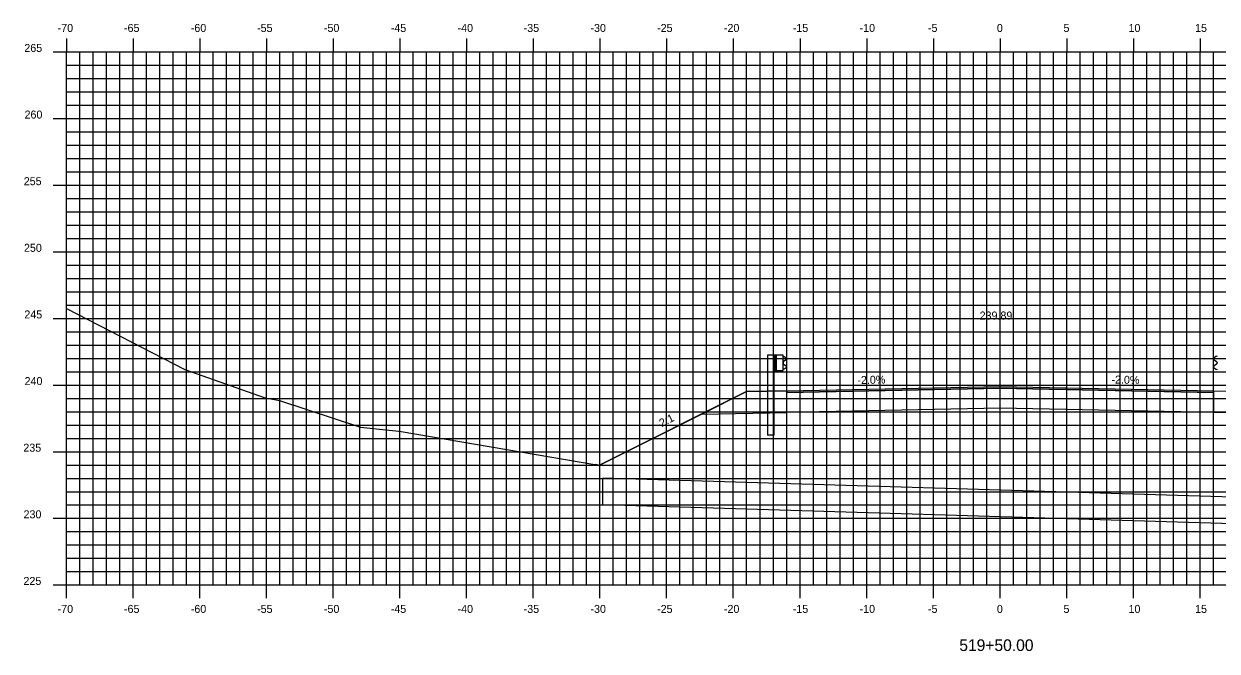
# Model space of a CAD drawing. Extents: x 1170543 to 1177585, y 609599 to 610623.
# Drawn here: x 1174323.1 to 1174412.6, y 610322.8 to 610369.9 of the extents above; entities that cross this region are included whole.
import ezdxf

# ---------------------------------------------------------------- set-up
doc = ezdxf.new("R2010")
doc.units = 0
for name, color, linetype in [('ANNOTATION', 7, 'Continuous'), ('D_Drainage_Culvert', 7, 'Continuous'), ('D_Guardrail_Beam_Lt', 7, 'Continuous'), ('D_Guardrail_Beam_Rt', 7, 'Continuous'), ('D_Roadway_Centerline', 7, 'Continuous'), ('D_Roadway_Centerline_Text', 7, 'Continuous'), ('D_Roadway_Edge_Shoulder', 7, 'Continuous'), ('D_Roadway_Edge_TW', 7, 'Continuous'), ('D_Roadway_Pavement', 7, 'Continuous'), ('D_Roadway_SlopeLines', 7, 'Continuous'), ('D_Roadway_SubGrade', 7, 'Continuous'), ('H_V ANNOTATION', 7, 'Continuous'), ('MAJOR', 7, 'Continuous'), ('MINOR', 7, 'Continuous'), ('S_Roadway_Centerline', 7, 'Continuous')]:
    doc.layers.add(name, color=color, linetype=linetype)

msp = doc.modelspace()

# ---------------------------------------------------------------- linework, layer by layer
at = {"layer": 'D_Drainage_Culvert'}
for p, q in [((1174432.741, 610333.816), (1174366.541, 610335.816)), ((1174366.541, 610333.816), (1174366.541, 610335.816)), ((1174432.741, 610331.816), (1174366.541, 610333.816))]:
    msp.add_line(p, q, dxfattribs=at)
at = {"layer": 'D_Guardrail_Beam_Lt'}
for p, q in [((1174378.903, 610345.053), (1174378.903, 610339.053)), ((1174379.374, 610345.053), (1174378.903, 610345.053)), ((1174380.062, 610345.053), (1174379.374, 610345.053)), ((1174379.374, 610345.053), (1174379.374, 610343.887)), ((1174379.437, 610345.053), (1174379.437, 610343.887)), ((1174379.541, 610345.053), (1174379.541, 610343.887)), ((1174380.062, 610343.887), (1174380.062, 610345.053)), ((1174380.062, 610344.97), (1174380.136, 610344.955)), ((1174380.066, 610344.505), (1174380.066, 610344.435)), ((1174380.295, 610344.706), (1174380.1, 610344.57)), ((1174380.1, 610344.371), (1174380.295, 610344.234)), ((1174380.152, 610344.949), (1174380.295, 610344.849)), ((1174379.374, 610343.887), (1174380.062, 610343.887)), ((1174379.395, 610339.053), (1174379.395, 610343.887)), ((1174380.136, 610343.985), (1174380.062, 610343.97)), ((1174380.295, 610344.091), (1174380.152, 610343.991)), ((1174379.395, 610339.053), (1174378.903, 610339.053))]:
    msp.add_line(p, q, dxfattribs=at)
for centre, major_axis, start_param, end_param in [((1174380.145, 610344.505), (-0.0789, 0), 5.323254, 6.283185), ((1174380.145, 610344.435), (-0.0789, 0), 6.283185, 7.243116), ((1174380.128, 610344.915), (0.0417, 0), 0.959931, 1.376053), ((1174380.245, 610344.777), (0.0877, 0), 5.323254, 7.243116), ((1174380.128, 610344.025), (0.0417, 0), 4.907132, 5.323254), ((1174380.245, 610344.163), (0.0877, 0), 5.323254, 7.243116)]:
    msp.add_ellipse(centre, major_axis=major_axis, ratio=0.995501, start_param=start_param, end_param=end_param, dxfattribs=at)
at = {"layer": 'D_Guardrail_Beam_Rt'}
for p, q in [((1174412.513, 610344.949), (1174412.37, 610344.849)), ((1174412.37, 610344.706), (1174412.565, 610344.57)), ((1174412.565, 610344.371), (1174412.37, 610344.234)), ((1174412.603, 610344.97), (1174412.529, 610344.955)), ((1174412.599, 610344.505), (1174412.599, 610344.435)), ((1174412.37, 610344.091), (1174412.513, 610343.991)), ((1174412.529, 610343.985), (1174412.603, 610343.97))]:
    msp.add_line(p, q, dxfattribs=at)
for centre, major_axis, start_param, end_param in [((1174412.42, 610344.777), (-0.0877, 0), 5.323254, 7.243116), ((1174412.537, 610344.915), (-0.0417, 0), 4.907132, 5.323254), ((1174412.52, 610344.505), (0.0789, 0), 0, 0.959931), ((1174412.52, 610344.435), (0.0789, 0), 5.323254, 6.283185), ((1174412.42, 610344.163), (-0.0877, 0), 5.323254, 7.243116), ((1174412.537, 610344.025), (-0.0417, 0), 0.959931, 1.376053)]:
    msp.add_ellipse(centre, major_axis=major_axis, ratio=0.995501, start_param=start_param, end_param=end_param, dxfattribs=at)
at = {"layer": 'D_Roadway_Centerline'}
msp.add_lwpolyline([(1174366.013, 610336.834), (1174366.073, 610336.826), (1174366.132, 610336.813), (1174366.191, 610336.793), (1174366.25, 610336.766), (1174373.947, 610340.615), (1174377.332, 610342.308), (1174380.332, 610342.368), (1174396.332, 610342.688), (1174412.332, 610342.368), (1174415.332, 610342.308), (1174418.718, 610340.615), (1174426.415, 610336.766), (1174433.135, 610333.407)], dxfattribs=at)
at = {"layer": 'D_Roadway_Edge_Shoulder'}
for points in [[(1174380.332, 610342.368), (1174380.332, 610342.243)], [(1174412.332, 610342.368), (1174412.332, 610342.243)]]:
    msp.add_lwpolyline(points, dxfattribs=at)
at = {"layer": 'D_Roadway_Edge_TW'}
msp.add_lwpolyline([(1174380.332, 610342.243), (1174380.332, 610342.368), (1174396.332, 610342.688), (1174412.332, 610342.368), (1174412.332, 610342.243), (1174396.332, 610342.563)], close=True, dxfattribs=at)
at = {"layer": 'D_Roadway_Pavement'}
msp.add_lwpolyline([(1174380.332, 610342.243), (1174380.332, 610342.243), (1174396.332, 610342.563), (1174412.332, 610342.243), (1174412.332, 610342.243), (1174396.332, 610342.563)], close=True, dxfattribs=at)
for points in [[(1174380.332, 610342.243), (1174380.332, 610342.243)], [(1174380.332, 610342.243), (1174380.332, 610342.243)], [(1174412.332, 610342.243), (1174412.332, 610342.243)], [(1174412.332, 610342.243), (1174412.332, 610342.243)]]:
    msp.add_lwpolyline(points, dxfattribs=at)
at = {"layer": 'D_Roadway_SlopeLines'}
for points in [[(1174377.332, 610342.308), (1174366.25, 610336.766)], [(1174366.25, 610336.766), (1174366.191, 610336.793), (1174366.132, 610336.813), (1174366.073, 610336.826), (1174366.013, 610336.834)]]:
    msp.add_lwpolyline(points, dxfattribs=at)
at = {"layer": 'D_Roadway_SubGrade'}
for points in [[(1174380.332, 610340.743), (1174380.332, 610342.243), (1174396.332, 610342.563), (1174412.332, 610342.243), (1174412.332, 610340.743), (1174396.332, 610341.063)], [(1174380.332, 610342.368), (1174377.332, 610342.308), (1174373.947, 610340.615), (1174380.332, 610340.743)], [(1174412.332, 610342.368), (1174415.332, 610342.308), (1174418.718, 610340.615), (1174412.332, 610340.743)]]:
    msp.add_lwpolyline(points, close=True, dxfattribs=at)
at = {"layer": 'MAJOR'}
for p, q in [((1174326.332, 610368.803), (1174326.332, 610367.801)), ((1174331.332, 610368.803), (1174331.332, 610367.801)), ((1174336.332, 610368.803), (1174336.332, 610367.801)), ((1174341.332, 610368.803), (1174341.332, 610367.801)), ((1174346.332, 610368.803), (1174346.332, 610367.801)), ((1174351.332, 610368.803), (1174351.332, 610367.801)), ((1174356.332, 610368.803), (1174356.332, 610367.801)), ((1174361.332, 610368.803), (1174361.332, 610367.801)), ((1174366.332, 610368.803), (1174366.332, 610367.801)), ((1174371.332, 610368.803), (1174371.332, 610367.801)), ((1174376.332, 610368.803), (1174376.332, 610367.801)), ((1174381.332, 610368.803), (1174381.332, 610367.801)), ((1174386.332, 610368.803), (1174386.332, 610367.801)), ((1174391.332, 610368.803), (1174391.332, 610367.801)), ((1174396.332, 610368.803), (1174396.332, 610367.801)), ((1174401.332, 610368.803), (1174401.332, 610367.801)), ((1174406.332, 610368.803), (1174406.332, 610367.801)), ((1174411.332, 610368.803), (1174411.332, 610367.801)), ((1174325.33, 610367.801), (1174326.332, 610367.801)), ((1174326.332, 610367.801), (1174466.332, 610367.801)), ((1174326.332, 610327.801), (1174326.332, 610367.801)), ((1174326.332, 610327.801), (1174326.332, 610367.801)), ((1174326.332, 610367.801), (1174466.332, 610367.801)), ((1174331.332, 610327.801), (1174331.332, 610367.801)), ((1174336.332, 610327.801), (1174336.332, 610367.801)), ((1174341.332, 610327.801), (1174341.332, 610367.801)), ((1174346.332, 610327.801), (1174346.332, 610367.801)), ((1174351.332, 610327.801), (1174351.332, 610367.801)), ((1174356.332, 610327.801), (1174356.332, 610367.801)), ((1174361.332, 610327.801), (1174361.332, 610367.801)), ((1174366.332, 610327.801), (1174366.332, 610367.801)), ((1174371.332, 610327.801), (1174371.332, 610367.801)), ((1174376.332, 610327.801), (1174376.332, 610367.801)), ((1174381.332, 610327.801), (1174381.332, 610367.801)), ((1174386.332, 610327.801), (1174386.332, 610367.801)), ((1174391.332, 610327.801), (1174391.332, 610367.801)), ((1174396.332, 610327.801), (1174396.332, 610367.801)), ((1174401.332, 610327.801), (1174401.332, 610367.801)), ((1174406.332, 610327.801), (1174406.332, 610367.801)), ((1174411.332, 610327.801), (1174411.332, 610367.801)), ((1174325.33, 610362.801), (1174326.332, 610362.801)), ((1174326.332, 610362.801), (1174466.332, 610362.801)), ((1174325.33, 610357.801), (1174326.332, 610357.801)), ((1174326.332, 610357.801), (1174466.332, 610357.801)), ((1174325.33, 610352.801), (1174326.332, 610352.801)), ((1174326.332, 610352.801), (1174466.332, 610352.801)), ((1174325.33, 610347.801), (1174326.332, 610347.801)), ((1174326.332, 610347.801), (1174466.332, 610347.801)), ((1174325.33, 610342.801), (1174326.332, 610342.801)), ((1174326.332, 610342.801), (1174466.332, 610342.801)), ((1174325.33, 610337.801), (1174326.332, 610337.801)), ((1174326.332, 610337.801), (1174466.332, 610337.801)), ((1174325.33, 610332.801), (1174326.332, 610332.801)), ((1174326.332, 610332.801), (1174466.332, 610332.801)), ((1174325.33, 610327.801), (1174326.332, 610327.801)), ((1174326.332, 610327.801), (1174466.332, 610327.801)), ((1174326.332, 610327.801), (1174466.332, 610327.801)), ((1174326.332, 610326.799), (1174326.332, 610327.801)), ((1174331.332, 610326.799), (1174331.332, 610327.801)), ((1174336.332, 610326.799), (1174336.332, 610327.801)), ((1174341.332, 610326.799), (1174341.332, 610327.801)), ((1174346.332, 610326.799), (1174346.332, 610327.801)), ((1174351.332, 610326.799), (1174351.332, 610327.801)), ((1174356.332, 610326.799), (1174356.332, 610327.801)), ((1174361.332, 610326.799), (1174361.332, 610327.801)), ((1174366.332, 610326.799), (1174366.332, 610327.801)), ((1174371.332, 610326.799), (1174371.332, 610327.801)), ((1174376.332, 610326.799), (1174376.332, 610327.801)), ((1174381.332, 610326.799), (1174381.332, 610327.801)), ((1174386.332, 610326.799), (1174386.332, 610327.801)), ((1174391.332, 610326.799), (1174391.332, 610327.801)), ((1174396.332, 610326.799), (1174396.332, 610327.801)), ((1174401.332, 610326.799), (1174401.332, 610327.801)), ((1174406.332, 610326.799), (1174406.332, 610327.801)), ((1174411.332, 610326.799), (1174411.332, 610327.801))]:
    msp.add_line(p, q, dxfattribs=at)
at = {"layer": 'MINOR'}
for p, q in [((1174327.332, 610327.801), (1174327.332, 610367.801)), ((1174328.332, 610327.801), (1174328.332, 610367.801)), ((1174329.332, 610327.801), (1174329.332, 610367.801)), ((1174330.332, 610327.801), (1174330.332, 610367.801)), ((1174332.332, 610327.801), (1174332.332, 610367.801)), ((1174333.332, 610327.801), (1174333.332, 610367.801)), ((1174334.332, 610327.801), (1174334.332, 610367.801)), ((1174335.332, 610327.801), (1174335.332, 610367.801)), ((1174337.332, 610327.801), (1174337.332, 610367.801)), ((1174338.332, 610327.801), (1174338.332, 610367.801)), ((1174339.332, 610327.801), (1174339.332, 610367.801)), ((1174340.332, 610327.801), (1174340.332, 610367.801)), ((1174342.332, 610327.801), (1174342.332, 610367.801)), ((1174343.332, 610327.801), (1174343.332, 610367.801)), ((1174344.332, 610327.801), (1174344.332, 610367.801)), ((1174345.332, 610327.801), (1174345.332, 610367.801)), ((1174347.332, 610327.801), (1174347.332, 610367.801)), ((1174348.332, 610327.801), (1174348.332, 610367.801)), ((1174349.332, 610327.801), (1174349.332, 610367.801)), ((1174350.332, 610327.801), (1174350.332, 610367.801)), ((1174352.332, 610327.801), (1174352.332, 610367.801)), ((1174353.332, 610327.801), (1174353.332, 610367.801)), ((1174354.332, 610327.801), (1174354.332, 610367.801)), ((1174355.332, 610327.801), (1174355.332, 610367.801)), ((1174357.332, 610327.801), (1174357.332, 610367.801)), ((1174358.332, 610327.801), (1174358.332, 610367.801)), ((1174359.332, 610327.801), (1174359.332, 610367.801)), ((1174360.332, 610327.801), (1174360.332, 610367.801)), ((1174362.332, 610327.801), (1174362.332, 610367.801)), ((1174363.332, 610327.801), (1174363.332, 610367.801)), ((1174364.332, 610327.801), (1174364.332, 610367.801)), ((1174365.332, 610327.801), (1174365.332, 610367.801)), ((1174367.332, 610327.801), (1174367.332, 610367.801)), ((1174368.332, 610327.801), (1174368.332, 610367.801)), ((1174369.332, 610327.801), (1174369.332, 610367.801)), ((1174370.332, 610327.801), (1174370.332, 610367.801)), ((1174372.332, 610327.801), (1174372.332, 610367.801)), ((1174373.332, 610327.801), (1174373.332, 610367.801)), ((1174374.332, 610327.801), (1174374.332, 610367.801)), ((1174375.332, 610327.801), (1174375.332, 610367.801)), ((1174377.332, 610327.801), (1174377.332, 610367.801)), ((1174378.332, 610327.801), (1174378.332, 610367.801)), ((1174379.332, 610327.801), (1174379.332, 610367.801)), ((1174380.332, 610327.801), (1174380.332, 610367.801)), ((1174382.332, 610327.801), (1174382.332, 610367.801)), ((1174383.332, 610327.801), (1174383.332, 610367.801)), ((1174384.332, 610327.801), (1174384.332, 610367.801)), ((1174385.332, 610327.801), (1174385.332, 610367.801)), ((1174387.332, 610327.801), (1174387.332, 610367.801)), ((1174388.332, 610327.801), (1174388.332, 610367.801)), ((1174389.332, 610327.801), (1174389.332, 610367.801)), ((1174390.332, 610327.801), (1174390.332, 610367.801)), ((1174392.332, 610327.801), (1174392.332, 610367.801)), ((1174393.332, 610327.801), (1174393.332, 610367.801)), ((1174394.332, 610327.801), (1174394.332, 610367.801)), ((1174395.332, 610327.801), (1174395.332, 610367.801)), ((1174397.332, 610327.801), (1174397.332, 610367.801)), ((1174398.332, 610327.801), (1174398.332, 610367.801)), ((1174399.332, 610327.801), (1174399.332, 610367.801)), ((1174400.332, 610327.801), (1174400.332, 610367.801)), ((1174402.332, 610327.801), (1174402.332, 610367.801)), ((1174403.332, 610327.801), (1174403.332, 610367.801)), ((1174404.332, 610327.801), (1174404.332, 610367.801)), ((1174405.332, 610327.801), (1174405.332, 610367.801)), ((1174407.332, 610327.801), (1174407.332, 610367.801)), ((1174408.332, 610327.801), (1174408.332, 610367.801)), ((1174409.332, 610327.801), (1174409.332, 610367.801)), ((1174410.332, 610327.801), (1174410.332, 610367.801)), ((1174412.332, 610327.801), (1174412.332, 610367.801)), ((1174326.332, 610366.801), (1174466.332, 610366.801)), ((1174326.332, 610366.801), (1174327.334, 610366.801)), ((1174326.332, 610365.801), (1174466.332, 610365.801)), ((1174326.332, 610365.801), (1174327.334, 610365.801)), ((1174326.332, 610364.801), (1174466.332, 610364.801)), ((1174326.332, 610364.801), (1174327.334, 610364.801)), ((1174326.332, 610363.801), (1174466.332, 610363.801)), ((1174326.332, 610363.801), (1174327.334, 610363.801)), ((1174326.332, 610361.801), (1174466.332, 610361.801)), ((1174326.332, 610361.801), (1174327.334, 610361.801)), ((1174326.332, 610360.801), (1174466.332, 610360.801)), ((1174326.332, 610360.801), (1174327.334, 610360.801)), ((1174326.332, 610359.801), (1174466.332, 610359.801)), ((1174326.332, 610359.801), (1174327.334, 610359.801)), ((1174326.332, 610358.801), (1174466.332, 610358.801)), ((1174326.332, 610358.801), (1174327.334, 610358.801)), ((1174326.332, 610356.801), (1174466.332, 610356.801)), ((1174326.332, 610356.801), (1174327.334, 610356.801)), ((1174326.332, 610355.801), (1174466.332, 610355.801)), ((1174326.332, 610355.801), (1174327.334, 610355.801)), ((1174326.332, 610354.801), (1174466.332, 610354.801)), ((1174326.332, 610354.801), (1174327.334, 610354.801)), ((1174326.332, 610353.801), (1174466.332, 610353.801)), ((1174326.332, 610353.801), (1174327.334, 610353.801)), ((1174326.332, 610351.801), (1174466.332, 610351.801)), ((1174326.332, 610351.801), (1174327.334, 610351.801)), ((1174326.332, 610350.801), (1174466.332, 610350.801)), ((1174326.332, 610350.801), (1174327.334, 610350.801)), ((1174326.332, 610349.801), (1174466.332, 610349.801)), ((1174326.332, 610349.801), (1174327.334, 610349.801)), ((1174326.332, 610348.801), (1174466.332, 610348.801)), ((1174326.332, 610348.801), (1174327.334, 610348.801)), ((1174326.332, 610346.801), (1174466.332, 610346.801)), ((1174326.332, 610346.801), (1174327.334, 610346.801)), ((1174326.332, 610345.801), (1174466.332, 610345.801)), ((1174326.332, 610345.801), (1174327.334, 610345.801)), ((1174326.332, 610344.801), (1174466.332, 610344.801)), ((1174326.332, 610344.801), (1174327.334, 610344.801)), ((1174326.332, 610343.801), (1174466.332, 610343.801)), ((1174326.332, 610343.801), (1174327.334, 610343.801)), ((1174326.332, 610341.801), (1174466.332, 610341.801)), ((1174326.332, 610341.801), (1174327.334, 610341.801)), ((1174326.332, 610340.801), (1174466.332, 610340.801)), ((1174326.332, 610340.801), (1174327.334, 610340.801)), ((1174326.332, 610339.801), (1174466.332, 610339.801)), ((1174326.332, 610339.801), (1174327.334, 610339.801)), ((1174326.332, 610338.801), (1174466.332, 610338.801)), ((1174326.332, 610338.801), (1174327.334, 610338.801)), ((1174326.332, 610336.801), (1174466.332, 610336.801)), ((1174326.332, 610336.801), (1174327.334, 610336.801)), ((1174326.332, 610335.801), (1174466.332, 610335.801)), ((1174326.332, 610335.801), (1174327.334, 610335.801)), ((1174326.332, 610334.801), (1174466.332, 610334.801)), ((1174326.332, 610334.801), (1174327.334, 610334.801)), ((1174326.332, 610333.801), (1174466.332, 610333.801)), ((1174326.332, 610333.801), (1174327.334, 610333.801)), ((1174326.332, 610331.801), (1174466.332, 610331.801)), ((1174326.332, 610331.801), (1174327.334, 610331.801)), ((1174326.332, 610330.801), (1174466.332, 610330.801)), ((1174326.332, 610330.801), (1174327.334, 610330.801)), ((1174326.332, 610329.801), (1174466.332, 610329.801)), ((1174326.332, 610329.801), (1174327.334, 610329.801)), ((1174326.332, 610328.801), (1174466.332, 610328.801)), ((1174326.332, 610328.801), (1174327.334, 610328.801))]:
    msp.add_line(p, q, dxfattribs=at)
at = {"layer": 'S_Roadway_Centerline'}
msp.add_lwpolyline([(1174326.332, 610348.559), (1174335.206, 610343.975), (1174341.235, 610341.84), (1174342.055, 610341.689), (1174342.303, 610341.644), (1174348.374, 610339.649), (1174350.526, 610339.424), (1174351.036, 610339.37), (1174351.425, 610339.329), (1174365.961, 610336.838), (1174365.961, 610336.838), (1174365.962, 610336.838), (1174365.962, 610336.838), (1174366.012, 610336.834), (1174366.012, 610336.834), (1174366.012, 610336.834), (1174366.012, 610336.834), (1174366.071, 610336.827), (1174366.131, 610336.813), (1174366.19, 610336.793), (1174366.25, 610336.766), (1174373.947, 610340.615), (1174373.947, 610340.615), (1174373.947, 610340.615), (1174377.332, 610342.308), (1174380.332, 610342.368), (1174380.332, 610342.368), (1174396.332, 610342.688), (1174396.332, 610342.688), (1174396.333, 610342.688), (1174412.332, 610342.368), (1174415.332, 610342.308)], dxfattribs=at)

# ---------------------------------------------------------------- texts
at = {"layer": 'ANNOTATION'}
for s, rotation, p in [('-2.0%', 1.14576, (1174385.636, 610342.874)), ('-2.0%', 358.85424, (1174404.676, 610342.921)), ('-2:1', 26.56505, (1174370.72, 610339.52))]:
    msp.add_text(s, height=0.6, rotation=rotation, dxfattribs=at).set_placement(p)
at = {"layer": 'D_Roadway_Centerline'}
for s, p in [('C', (1174396.327, 610342.688)), ('L', (1174396.332, 610342.68))]:
    msp.add_text(s, height=0.0146, dxfattribs=at).set_placement(p)
at = {"layer": 'D_Roadway_Centerline_Text'}
msp.add_text('239.89', height=0.6, dxfattribs=at).set_placement((1174394.797, 610347.72))
msp.add_text('239.89', height=0.6, dxfattribs=at).set_placement((1174394.797, 610347.72))
at = {"layer": 'H_V ANNOTATION'}
for s, height, p in [('-70', 0.6, (1174325.674, 610369.301)), ('-65', 0.6, (1174330.65, 610369.301)), ('-60', 0.6, (1174335.658, 610369.301)), ('-55', 0.6, (1174340.629, 610369.301)), ('-50', 0.6, (1174345.637, 610369.301)), ('-45', 0.6, (1174350.65, 610369.301)), ('-40', 0.6, (1174355.658, 610369.301)), ('-35', 0.6, (1174360.613, 610369.301)), ('-30', 0.6, (1174365.621, 610369.301)), ('-25', 0.6, (1174370.618, 610369.301)), ('-20', 0.6, (1174375.626, 610369.301)), ('-15', 0.6, (1174380.789, 610369.301)), ('-10', 0.6, (1174385.797, 610369.301)), ('-5', 0.6, (1174390.923, 610369.301)), ('0', 0.6, (1174396.092, 610369.301)), ('5', 0.6, (1174401.084, 610369.301)), ('10', 0.6, (1174405.958, 610369.301)), ('15', 0.6, (1174410.95, 610369.301)), ('265', 0.6, (1174323.179, 610367.801)), ('260', 0.6, (1174323.195, 610362.801)), ('255', 0.6, (1174323.136, 610357.801)), ('250', 0.6, (1174323.152, 610352.801)), ('245', 0.6, (1174323.179, 610347.801)), ('240', 0.6, (1174323.195, 610342.801)), ('235', 0.6, (1174323.104, 610337.801)), ('230', 0.6, (1174323.12, 610332.801)), ('225', 0.6, (1174323.114, 610327.801)), ('-70', 0.6, (1174325.674, 610325.701)), ('-65', 0.6, (1174330.65, 610325.701)), ('-60', 0.6, (1174335.658, 610325.701)), ('-55', 0.6, (1174340.629, 610325.701)), ('-50', 0.6, (1174345.637, 610325.701)), ('-45', 0.6, (1174350.65, 610325.701)), ('-40', 0.6, (1174355.658, 610325.701)), ('-35', 0.6, (1174360.613, 610325.701)), ('-30', 0.6, (1174365.621, 610325.701)), ('-25', 0.6, (1174370.618, 610325.701)), ('-20', 0.6, (1174375.626, 610325.701)), ('-15', 0.6, (1174380.789, 610325.701)), ('-10', 0.6, (1174385.797, 610325.701)), ('-5', 0.6, (1174390.923, 610325.701)), ('0', 0.6, (1174396.092, 610325.701)), ('5', 0.6, (1174401.084, 610325.701)), ('10', 0.6, (1174405.958, 610325.701)), ('15', 0.6, (1174410.95, 610325.701)), ('519+50.00', 0.875, (1174393.274, 610322.844))]:
    msp.add_text(s, height=height, dxfattribs=at).set_placement(p)

doc.saveas('drawing.dxf')
